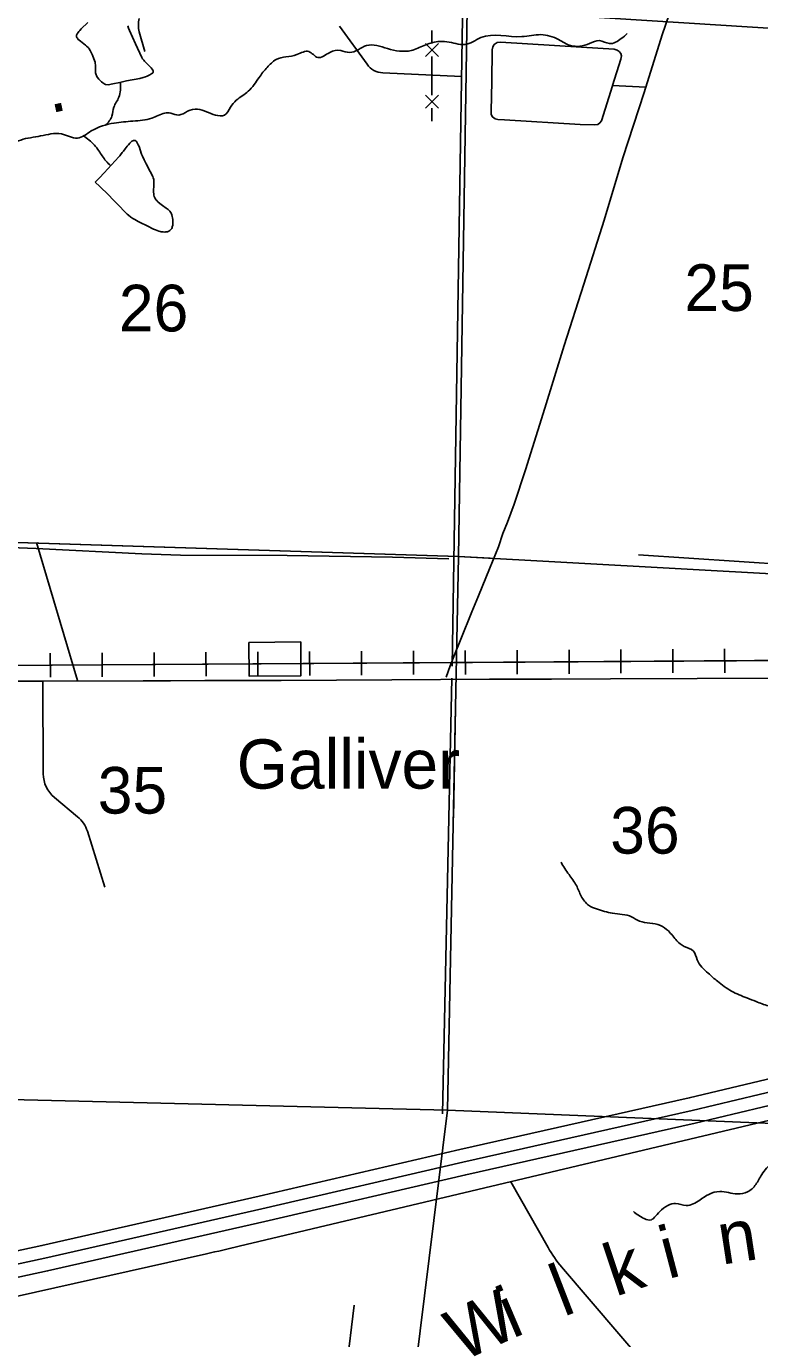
# Model space of a CAD drawing. Extents: x 1219626 to 1426462, y 456797 to 752399.
# Drawn here: x 1270748 to 1277818, y 627414 to 640071 of the extents above; entities that cross this region are included whole.
import ezdxf

# ---------------------------------------------------------------- set-up
doc = ezdxf.new("R2010")
doc.units = 0
for name, color, linetype in [('Communities and Subdivisions Names without Post Office', 7, 'Continuous'), ('County Routes Highway Center Lines', 7, 'Continuous'), ('Interstate Divided Highway Outline and Fill', 7, 'Continuous'), ('Interstate Highway Center Lines', 7, 'Continuous'), ('Lakes and Ponds', 7, 'Continuous'), ('Local Roads Improved', 7, 'Continuous'), ('Local Roads Paved', 7, 'Continuous'), ('Masks', 7, 'Continuous'), ('Narrow River Creek and Branch and Slough', 7, 'Continuous'), ('Narrow River Creek and Branch and Slough Text', 7, 'Continuous'), ('Railroad Stations', 7, 'Continuous'), ('Railroads', 7, 'Continuous'), ('Section Lines', 7, 'Continuous'), ('Section Numbers', 7, 'Continuous'), ('Uninventoried Roads and Features', 7, 'Continuous'), ('US Routes Highway Center Lines', 7, 'Continuous')]:
    doc.layers.add(name, color=color, linetype=linetype)

msp = doc.modelspace()

# ---------------------------------------------------------------- linework, layer by layer
at = {"layer": 'County Routes Highway Center Lines'}
msp.add_lwpolyline([(1276945, 640185), (1276877, 639987), (1276705, 639431), (1276499, 638801), (1276320, 638200), (1276123, 637585), (1275934, 636993), (1275747, 636388), (1275560, 635793), (1275452, 635461), (1275387, 635288), (1275343, 635180), (1275299, 635051), (1275213, 634839), (1275106, 634579), (1275044, 634423), (1274937, 634160), (1274875, 634010), (1274833, 633904), (1274796, 633794)], dxfattribs=at)
at = {"layer": 'Interstate Divided Highway Outline and Fill'}
for points in [[(1269931, 628103), (1270899, 628312), (1272992, 628790), (1274929, 629240), (1277139, 629736), (1278218, 629995), (1278848, 630116), (1279435, 630206), (1280225, 630288), (1281605, 630374), (1284792, 630564), (1285948, 630630), (1288906, 630820), (1290076, 630877), (1290464, 630892), (1290734, 630894), (1290963, 630888), (1291129, 630880), (1291347, 630863), (1291653, 630825), (1293372, 630614), (1295204, 630389)], [(1295173, 630141), (1293341, 630366), (1291622, 630577), (1291322, 630614), (1291113, 630631), (1290954, 630639), (1290732, 630644), (1290470, 630642), (1290087, 630627), (1288920, 630571), (1285963, 630381), (1284806, 630315), (1281620, 630125), (1280245, 630039), (1279467, 629958), (1278890, 629870), (1278271, 629751), (1277195, 629493), (1274985, 628996), (1273048, 628546), (1270954, 628068), (1269985, 627859)]]:
    msp.add_lwpolyline(points, dxfattribs=at)
at = {"layer": 'Interstate Highway Center Lines'}
msp.add_lwpolyline([(1269958, 627981), (1270927, 628190), (1273020, 628668), (1274957, 629118), (1277167, 629615), (1278244, 629873), (1278869, 629993), (1279451, 630082), (1280235, 630164), (1281613, 630249), (1284799, 630439), (1285956, 630505), (1288913, 630696), (1290081, 630752), (1290467, 630767), (1290733, 630769), (1290958, 630764), (1291121, 630756), (1291335, 630738), (1291637, 630701), (1293357, 630490), (1295189, 630265)], dxfattribs=at)
at = {"layer": 'Lakes and Ponds'}
for points in [[(1271343, 640108), (1271278, 640046), (1271264, 640031), (1271254, 640019), (1271248, 640011), (1271240, 639998), (1271234, 639985), (1271233, 639977), (1271234, 639969), (1271237, 639962), (1271241, 639955), (1271246, 639948), (1271257, 639936), (1271270, 639926), (1271318, 639889), (1271330, 639880), (1271344, 639866), (1271350, 639859), (1271355, 639852), (1271363, 639838), (1271376, 639812), (1271386, 639791), (1271399, 639758), (1271411, 639725), (1271414, 639711), (1271416, 639698), (1271416, 639674), (1271415, 639639), (1271417, 639622), (1271421, 639604), (1271424, 639595), (1271429, 639586), (1271435, 639577), (1271449, 639560), (1271463, 639545), (1271475, 639534), (1271487, 639525), (1271496, 639518), (1271504, 639513), (1271511, 639510), (1271538, 639507)], [(1271538, 639507), (1271582, 639516), (1271649, 639530), (1271716, 639545), (1271844, 639568), (1271876, 639576), (1271898, 639583), (1271915, 639589), (1271938, 639601), (1271960, 639614), (1271964, 639618), (1271967, 639621), (1271970, 639628), (1271971, 639635), (1271970, 639642), (1271967, 639649), (1271963, 639656), (1271953, 639669), (1271942, 639681), (1271919, 639703), (1271902, 639720), (1271889, 639733), (1271880, 639743), (1271869, 639757), (1271864, 639764), (1271861, 639771), (1271800, 639900), (1271742, 640031), (1271733, 640054), (1271727, 640076)], [(1271414, 638567), (1271456, 638524), (1271541, 638444), (1271587, 638398), (1271654, 638328), (1271687, 638294), (1271722, 638259), (1271733, 638249), (1271755, 638231), (1271776, 638217), (1271794, 638206), (1271828, 638187), (1271932, 638136), (1271954, 638125), (1271975, 638115), (1271994, 638107), (1272011, 638100), (1272026, 638095), (1272038, 638092), (1272050, 638089), (1272069, 638087), (1272084, 638086), (1272094, 638087), (1272109, 638090), (1272124, 638095), (1272133, 638100), (1272140, 638107), (1272146, 638114), (1272150, 638122), (1272154, 638130), (1272156, 638138), (1272160, 638154), (1272161, 638169), (1272162, 638183), (1272161, 638206), (1272158, 638224), (1272156, 638236), (1272151, 638253), (1272149, 638261), (1272146, 638267), (1272140, 638278), (1272132, 638288), (1272124, 638296), (1272116, 638304), (1272098, 638318), (1272063, 638343), (1272036, 638362), (1272018, 638377), (1272006, 638389), (1271998, 638398), (1271993, 638406), (1271986, 638417), (1271981, 638430), (1271979, 638441), (1271977, 638452), (1271976, 638473), (1271976, 638492), (1271978, 638526), (1271979, 638551), (1271979, 638569), (1271978, 638583), (1271977, 638593), (1271973, 638608), (1271967, 638622), (1271943, 638671), (1271905, 638745), (1271886, 638782), (1271868, 638818), (1271860, 638838), (1271835, 638912), (1271828, 638929), (1271822, 638940), (1271818, 638948), (1271811, 638958), (1271807, 638962), (1271803, 638965), (1271799, 638968), (1271795, 638969), (1271791, 638970), (1271783, 638969), (1271775, 638966), (1271767, 638962), (1271760, 638956), (1271753, 638950), (1271746, 638943), (1271733, 638929), (1271721, 638915), (1271701, 638888), (1271685, 638867), (1271674, 638852), (1271658, 638831), (1271650, 638821), (1271642, 638812), (1271570, 638734), (1271498, 638656), (1271455, 638610), (1271414, 638567)]]:
    msp.add_lwpolyline(points, dxfattribs=at)
at = {"layer": 'Local Roads Improved'}
for p, q in [((1275037, 645513), (1274854, 633899)), ((1270847, 635093), (1271243, 633761)), ((1270912, 632862), (1270907, 633759)), ((1274852, 633785), (1274759, 629583)), ((1271243, 632448), (1271020, 632634)), ((1271506, 631769), (1271337, 632308))]:
    msp.add_line(p, q, dxfattribs=at)
msp.add_lwpolyline([(1270346, 635055), (1270845, 635035), (1271861, 634984), (1272234, 634971), (1273263, 634968), (1274280, 634952), (1274823, 634934)], dxfattribs=at)
for centre, start, end in [((1271212, 632864), 180.3736, 230.1737), ((1271051, 632218), 17.4037, 50.1737)]:
    msp.add_arc(centre, 300, start, end, dxfattribs=at)
at = {"layer": 'Local Roads Paved'}
msp.add_lwpolyline([(1276721, 639482), (1276400, 639501), (1276479, 639752), (1276485, 639786), (1276480, 639808), (1276465, 639826), (1276444, 639840), (1276415, 639850), (1276100, 639869), (1275321, 639917), (1275287, 639913), (1275257, 639895), (1275246, 639872), (1275238, 639842), (1275235, 639537), (1275228, 639251), (1275230, 639220), (1275242, 639196), (1275268, 639177), (1275293, 639172), (1275357, 639168), (1276089, 639125), (1276227, 639120), (1276258, 639125), (1276278, 639139), (1276293, 639158), (1276400, 639498)], dxfattribs=at)
at = {"layer": 'Masks'}
msp.add_line((1274887, 633500), (1274865, 632438), dxfattribs=at)
msp.add_lwpolyline([(1266878, 635227), (1269646, 635124), (1274915, 634957), (1275221, 634940)], dxfattribs=at)
at = {"layer": 'Narrow River Creek and Branch and Slough'}
for points in [[(1267838, 638572), (1268068, 638514), (1268278, 638514), (1268546, 638543), (1268700, 638591), (1268834, 638572), (1268968, 638572), (1269054, 638601), (1269140, 638562), (1269226, 638620), (1269380, 638668), (1269900, 638802), (1270187, 638869), (1270532, 638907), (1270695, 638974), (1270886, 639013), (1271087, 639032), (1271241, 638993), (1271375, 639061), (1271595, 639137), (1271777, 639156), (1271959, 639185), (1272083, 639233), (1272141, 639233), (1272218, 639214), (1272304, 639252), (1272400, 639271), (1272572, 639214), (1272658, 639214), (1272716, 639291), (1272773, 639358), (1272888, 639444), (1272993, 639578), (1273070, 639674), (1273156, 639750), (1273357, 639798), (1273472, 639827), (1273558, 639770), (1273673, 639818), (1273779, 639837), (1273865, 639818), (1274028, 639885), (1274229, 639856), (1274459, 639837), (1274583, 639885), (1274717, 639923), (1274890, 639904), (1274976, 639894), (1275129, 639961), (1275526, 639971), (1275708, 639990), (1275880, 639942), (1275995, 639885), (1276177, 639904), (1276273, 639933), (1276369, 639904), (1276484, 639952), (1276541, 640000)], [(1271514, 639116), (1271574, 639204), (1271593, 639291), (1271641, 639386), (1271656, 639531)], [(1271294, 639017), (1271354, 638974), (1271449, 638869), (1271516, 638773), (1271563, 638726)], [(1275903, 632009), (1275980, 631890), (1276051, 631784), (1276098, 631683), (1276169, 631594), (1276246, 631559), (1276399, 631517), (1276583, 631482), (1276660, 631441), (1276760, 631423), (1276861, 631399), (1276938, 631346), (1277020, 631251), (1277091, 631198), (1277180, 631151), (1277215, 631068), (1277322, 630938), (1277411, 630861), (1277547, 630766), (1277694, 630701), (1277783, 630666), (1277901, 630624), (1277996, 630595), (1278073, 630541), (1278138, 630518), (1278256, 630506), (1278303, 630512), (1278380, 630441), (1278439, 630387), (1278510, 630316), (1278558, 630275), (1278603, 630240)], [(1276601, 628640), (1276704, 628573), (1276775, 628561), (1276803, 628585), (1276854, 628640), (1276933, 628699), (1277008, 628719), (1277110, 628699), (1277240, 628751), (1277327, 628806), (1277433, 628834), (1277603, 628810), (1277701, 628830), (1277780, 628901), (1277839, 628999), (1277934, 629110), (1278021, 629177), (1278151, 629220), (1278301, 629232), (1278383, 629228), (1278462, 629193), (1278506, 629141), (1278537, 629094), (1278569, 629066), (1278616, 629047), (1278668, 629055)]]:
    msp.add_spline(points, degree=3, dxfattribs=at)
at = {"layer": 'Railroad Stations'}
msp.add_lwpolyline([(1272894, 634129), (1273394, 634133), (1273396, 633808), (1272896, 633804)], close=True, dxfattribs=at)
at = {"layer": 'Railroads'}
for p, q in [((1270980, 634025), (1270981, 633795)), ((1271480, 634028), (1271481, 633798)), ((1271980, 634031), (1271981, 633801)), ((1272480, 634034), (1272481, 633804)), ((1272980, 634038), (1272981, 633808)), ((1273480, 634041), (1273481, 633811)), ((1273980, 634044), (1273981, 633814)), ((1274480, 634047), (1274481, 633818)), ((1274980, 634051), (1274981, 633821)), ((1275480, 634054), (1275481, 633824)), ((1275980, 634057), (1275981, 633827)), ((1276480, 634061), (1276481, 633831)), ((1276980, 634064), (1276981, 633834)), ((1277480, 634067), (1277481, 633837)), ((1270027, 633903), (1278249, 633957))]:
    msp.add_line(p, q, dxfattribs=at)
msp.add_lwpolyline([(1270027, 633903), (1278249, 633957)], dxfattribs=at)
at = {"layer": 'Section Lines'}
for p, q in [((1274915, 634957), (1274998, 640236)), ((1280211, 639906), (1274998, 640236)), ((1269646, 635124), (1274915, 634957)), ((1274810, 629619), (1274915, 634957)), ((1274915, 634957), (1280147, 634670)), ((1269536, 629748), (1274810, 629619)), ((1274810, 629619), (1274122, 624072)), ((1274810, 629619), (1279787, 629412))]:
    msp.add_line(p, q, dxfattribs=at)
at = {"layer": 'Uninventoried Roads and Features'}
for p, q in [((1271891, 639829), (1271838, 640018)), ((1273768, 640071), (1274033, 639704)), ((1274658, 639905), (1274658, 640030)), ((1274596, 639780), (1274721, 639905)), ((1274596, 639905), (1274721, 639780)), ((1274658, 639405), (1274658, 639780)), ((1274185, 639621), (1274944, 639585)), ((1274596, 639280), (1274721, 639405)), ((1274596, 639405), (1274721, 639280)), ((1274658, 639155), (1274658, 639280)), ((1280213, 634737), (1276650, 634975)), ((1272800, 628306), (1278697, 629708)), ((1275778, 628294), (1275418, 628928)), ((1268938, 627440), (1272485, 628233)), ((1277158, 626645), (1275909, 628106)), ((1273910, 627739), (1273460, 624093))]:
    msp.add_line(p, q, dxfattribs=at)
for centre, radius, start, end in [((1272079, 640085), 250, 165.8802, 195.4783), ((1274195, 639821), 200, 215.7903, 267.27), ((1267252, 651630), 23975, 282.606, 283.3801), ((1276822, 628885), 1200, 209.54, 220.5285)]:
    msp.add_arc(centre, radius, start, end, dxfattribs=at)
at = {"layer": 'US Routes Highway Center Lines'}
msp.add_lwpolyline([(1270312, 633756), (1270913, 633755), (1271875, 633757), (1272140, 633758), (1272469, 633761), (1273206, 633763), (1274272, 633768), (1275212, 633773), (1275338, 633773), (1275810, 633773), (1276381, 633777), (1277214, 633780), (1278450, 633784)], dxfattribs=at)

# ---------------------------------------------------------------- texts
at = {"layer": 'Communities and Subdivisions Names without Post Office'}
msp.add_text('Galliver', height=475, rotation=359.9999, dxfattribs=at).set_placement((1272777, 632719))
at = {"layer": 'Narrow River Creek and Branch and Slough Text'}
for s, rotation, p in [('.', 12.1284, (1270978, 639230)), ('i', 14.7191, (1276933, 627988)), ('n', 8.6941, (1277451, 628127)), ('k', 18.4873, (1276425, 627817)), ('l', 21.1355, (1275926, 627623)), ('i', 23.0569, (1275434, 627413)), ('W', 24.6106, (1274943, 627188))]:
    msp.add_text(s, height=500, rotation=rotation, dxfattribs=at).set_placement(p)
at = {"layer": 'Section Numbers'}
for s, p in [('25', (1277092, 637325)), ('26', (1271641, 637128)), ('35', (1271437, 632478)), ('36', (1276377, 632092))]:
    msp.add_text(s, height=450, rotation=359.9999, dxfattribs=at).set_placement(p)

doc.saveas('drawing.dxf')
